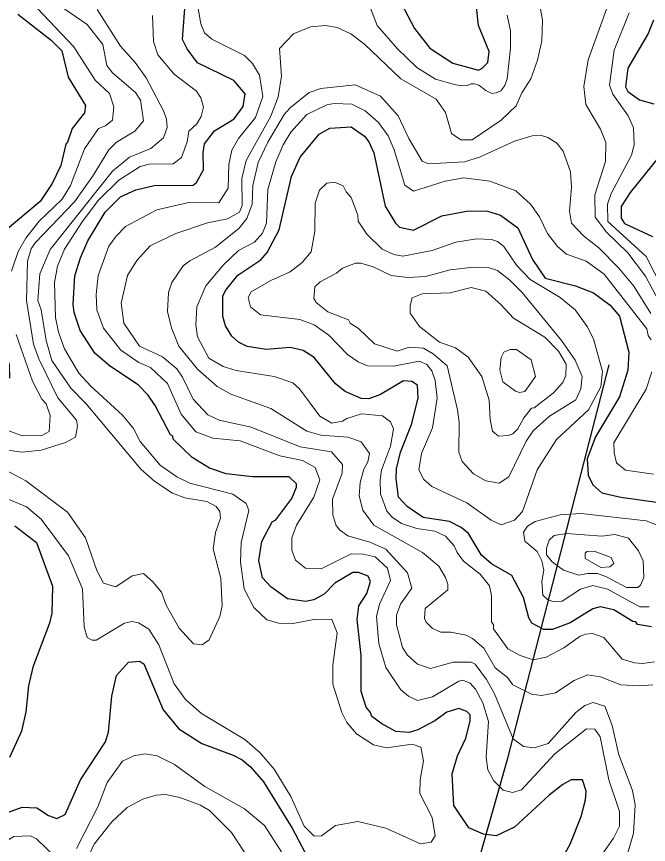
# Model space of a CAD drawing. Extents: x 673.3 to 698.5, y 6984.3 to 7012.3.
# Drawn here: x 691.459 to 692.52, y 7001.674 to 7003.065 of the extents above; entities that cross this region are included whole.
import ezdxf

# ---------------------------------------------------------------- set-up
doc = ezdxf.new("R2010")
doc.units = 0
doc.header["$LTSCALE"] = 0.032
for name, color, linetype, lineweight in [('1', 7, 'Continuous', 25), ('2', 7, 'Continuous', 13), ('26', 7, 'Continuous', 25)]:
    doc.layers.add(name, color=color, linetype=linetype, lineweight=lineweight)

msp = doc.modelspace()

# ---------------------------------------------------------------- linework, layer by layer
at = {"layer": '1'}
for points in [[(692.0877, 7003.1211), (692.1276, 7003.0447)], [(692.1276, 7003.0447), (692.1532, 7003.0118), (692.1917, 7002.9868), (692.235, 7002.975), (692.2406, 7002.9774), (692.2507, 7002.9877), (692.2527, 7003.0061), (692.2349, 7003.05), (692.2283, 7003.1119)], [(692.0314, 7002.052), (692.0338, 7002.0749), (692.0472, 7002.0955), (692.0539, 7002.1158), (692.0496, 7002.1251), (692.0337, 7002.1311), (692.024, 7002.1308), (691.9938, 7002.1132), (691.9756, 7002.0944), (691.9583, 7002.085), (691.9444, 7002.0823), (691.9142, 7002.0867), (691.8861, 7002.107), (691.8723, 7002.1219), (691.866, 7002.1514), (691.8709, 7002.1832), (691.8884, 7002.216), (691.8948, 7002.2194), (691.9217, 7002.2551), (691.9295, 7002.2745), (691.9294, 7002.2802), (691.9169, 7002.2916), (691.8556, 7002.2916), (691.811, 7002.2967), (691.7832, 7002.3061), (691.7539, 7002.3241), (691.7222, 7002.3548), (691.7217, 7002.3599), (691.7178, 7002.3625), (691.6918, 7002.4115), (691.6801, 7002.4287), (691.6642, 7002.4459), (691.6149, 7002.479), (691.5906, 7002.4993), (691.5661, 7002.5374), (691.5561, 7002.568), (691.5542, 7002.5819), (691.5573, 7002.6292), (691.5666, 7002.6595), (691.5792, 7002.6879), (691.6082, 7002.7364), (691.6339, 7002.7622), (691.6594, 7002.7738), (691.6901, 7002.781), (691.7558, 7002.7819), (691.7616, 7002.7861), (691.7731, 7002.8074), (691.7724, 7002.8367), (691.7748, 7002.851), (691.7919, 7002.873), (691.8249, 7002.8932), (691.8399, 7002.9138), (691.843, 7002.9349), (691.8244, 7002.9577), (691.7631, 7002.9873), (691.7456, 7003.0105), (691.7382, 7003.0265), (691.743, 7003.0942)], [(691.4612, 7003.069), (691.5172, 7003.0255), (691.5354, 7003.0071), (691.5462, 7002.9629), (691.5751, 7002.9156), (691.5734, 7002.9031), (691.5529, 7002.8769), (691.5451, 7002.8538), (691.5419, 7002.8507), (691.5335, 7002.8146), (691.5192, 7002.7846), (691.4989, 7002.7544), (691.4404, 7002.7047), (691.4262, 7002.6768), (691.4229, 7002.6618), (691.4198, 7002.6025), (691.4214, 7002.5706), (691.4466, 7002.48), (691.4474, 7002.4576)], [(692.5286, 7003.0588), (692.5198, 7003.0365), (692.4859, 7002.9784), (692.4816, 7002.9471), (692.4856, 7002.9392), (692.5054, 7002.9248), (692.5294, 7002.9183)], [(692.5256, 7002.04), (692.5018, 7002.0438), (692.4993, 7002.048), (692.494, 7002.0485), (692.4621, 7002.0684), (692.4394, 7002.0734), (692.4268, 7002.0702), (692.3891, 7002.0466), (692.3595, 7002.0351), (692.3446, 7002.0352), (692.3246, 7002.046), (692.3195, 7002.0549), (692.3105, 7002.0891), (692.2912, 7002.126), (692.257, 7002.1455), (692.2402, 7002.16), (692.2182, 7002.1967), (692.2057, 7002.2067), (692.1864, 7002.2168), (692.1422, 7002.2235), (692.1154, 7002.2418), (692.1005, 7002.2578), (692.0965, 7002.2884), (692.0974, 7002.3051), (692.1038, 7002.3334), (692.1223, 7002.3797), (692.1339, 7002.424), (692.1326, 7002.4458), (692.123, 7002.452), (692.109, 7002.4528), (692.0706, 7002.4298), (692.0506, 7002.4229), (692.0381, 7002.4234), (692.0112, 7002.4351), (691.9949, 7002.4477), (691.9593, 7002.4922), (691.9406, 7002.5038), (691.9186, 7002.509), (691.8783, 7002.5058), (691.8467, 7002.5106), (691.8321, 7002.5178), (691.8208, 7002.5281), (691.8104, 7002.5454), (691.8058, 7002.5609), (691.8058, 7002.5953), (691.8103, 7002.6046), (691.831, 7002.6303), (691.8693, 7002.6562), (691.8802, 7002.6684), (691.9002, 7002.7064), (691.921, 7002.796), (691.9353, 7002.8285), (691.9672, 7002.8675), (691.9854, 7002.8774), (692.021, 7002.8794), (692.0436, 7002.8639), (692.0511, 7002.8547), (692.0591, 7002.8361), (692.0781, 7002.7464), (692.0957, 7002.7177), (692.1022, 7002.711), (692.1259, 7002.7063), (692.1732, 7002.7303), (692.2181, 7002.7386), (692.2503, 7002.7378), (692.272, 7002.7314), (692.3008, 7002.7101), (692.3259, 7002.6569), (692.3472, 7002.6257), (692.398, 7002.6126), (692.4279, 7002.601), (692.4562, 7002.58), (692.4717, 7002.5619), (692.4873, 7002.5012), (692.4856, 7002.4708), (692.4719, 7002.4262), (692.4315, 7002.359), (692.4174, 7002.3222), (692.4189, 7002.2943), (692.427, 7002.2784), (692.442, 7002.265), (692.4738, 7002.2574), (692.534, 7002.2492)], [(692.5388, 7002.8302), (692.4898, 7002.7696), (692.4748, 7002.7459), (692.4744, 7002.726), (692.4803, 7002.7174), (692.5272, 7002.6955)], [(691.4563, 7002.2093), (691.4928, 7002.1816), (691.5198, 7002.1083), (691.5183, 7002.063), (691.5148, 7002.0458), (691.4865, 7001.9718), (691.4792, 7001.9409), (691.4751, 7001.8969), (691.4678, 7001.8643), (691.4476, 7001.8203)], [(692.3553, 7001.6145), (692.3887, 7001.6749), (692.4076, 7001.721), (692.4147, 7001.7493), (692.4156, 7001.7635), (692.4095, 7001.7827), (692.3908, 7001.7826), (692.3764, 7001.7748), (692.3534, 7001.757), (692.2957, 7001.7035), (692.2645, 7001.6886), (692.2435, 7001.6917), (692.2188, 7001.7019), (692.1934, 7001.7395), (692.191, 7001.7926), (692.1997, 7001.823), (692.2138, 7001.8529), (692.2209, 7001.8812), (692.2208, 7001.8919), (692.2153, 7001.8974), (692.2019, 7001.9028), (692.182, 7001.8966), (692.1619, 7001.8821), (692.1333, 7001.8666), (692.1187, 7001.8625), (692.0962, 7001.8642), (692.0727, 7001.8766), (692.056, 7001.8891), (692.0538, 7001.8961), (692.0465, 7001.9046), (692.0378, 7001.9311), (692.0378, 7001.9917), (692.0314, 7002.052)], [(691.4459, 7001.7284), (691.4685, 7001.7369), (691.4935, 7001.7358), (691.5128, 7001.723), (691.5269, 7001.7176), (691.5411, 7001.7243), (691.5665, 7001.7829), (691.6087, 7001.8464), (691.6139, 7001.8628), (691.6193, 7001.9233), (691.6273, 7001.9583), (691.6474, 7001.9802), (691.6656, 7001.982), (691.6729, 7001.9779), (691.7054, 7001.9001), (691.7316, 7001.8683), (691.7704, 7001.8438), (691.823, 7001.8244), (691.8381, 7001.8161), (691.8521, 7001.8045), (691.8742, 7001.7796), (691.9223, 7001.7017), (691.9636, 7001.6232)]]:
    msp.add_lwpolyline(points, dxfattribs=at)
at = {"layer": '2'}
for points in [[(691.5736, 7002.8428), (691.5967, 7002.8771), (691.6089, 7002.8813), (691.6206, 7002.8909), (691.6224, 7002.9132), (691.6156, 7002.9359), (691.5915, 7002.958), (691.5555, 7003.0142), (691.4639, 7003.1114)], [(691.512, 7003.0976), (691.5777, 7003.0513), (691.604, 7003.0182), (691.6111, 7002.9825), (691.6203, 7002.9706), (691.6591, 7002.9373), (691.6672, 7002.9243), (691.6722, 7002.8896), (691.6577, 7002.8725), (691.6271, 7002.8541), (691.6141, 7002.841), (691.5868, 7002.796), (691.5567, 7002.7536), (691.4906, 7002.6849), (691.4839, 7002.6748), (691.4776, 7002.6542), (691.4759, 7002.5882), (691.4879, 7002.5146), (691.4968, 7002.49), (691.5287, 7002.4246), (691.5597, 7002.3867), (691.5614, 7002.3768), (691.5581, 7002.3586), (691.5414, 7002.3492), (691.5008, 7002.3363), (691.4682, 7002.3331), (691.3901, 7002.3445)], [(692.0482, 7003.094), (692.0647, 7003.0499), (692.0991, 7003.0105), (692.1316, 7002.9793), (692.1629, 7002.9598), (692.1949, 7002.9506), (692.2063, 7002.9486), (692.2162, 7002.949), (692.2229, 7002.9518), (692.2277, 7002.9518), (692.2355, 7002.9498), (692.2474, 7002.9407), (692.2571, 7002.9359), (692.2648, 7002.9368), (692.2726, 7002.9402), (692.279, 7002.949), (692.2829, 7002.9605), (692.2886, 7003.0117), (692.2887, 7003.0411), (692.283, 7003.0671)], [(692.3423, 7003.0586), (692.3359, 7003.0967)], [(692.3633, 7001.8263), (692.3071, 7001.7659), (692.2921, 7001.7615), (692.2766, 7001.7654), (692.2608, 7001.7812), (692.2507, 7001.7995), (692.248, 7001.8211), (692.2519, 7001.8808), (692.2422, 7001.9122), (692.2301, 7001.935), (692.2211, 7001.9453), (692.2087, 7001.9501), (692.2018, 7001.9487), (692.1578, 7001.922), (692.1323, 7001.9162), (692.1175, 7001.9232), (692.1045, 7001.934), (692.0794, 7001.9716), (692.0677, 7002.0117), (692.0638, 7002.0573), (692.0689, 7002.0776), (692.0873, 7002.1178), (692.0823, 7002.1384), (692.0615, 7002.1571), (692.0416, 7002.1621), (692.0209, 7002.1624), (691.9709, 7002.1371), (691.9444, 7002.1384), (691.9279, 7002.1515), (691.9214, 7002.1687), (691.9214, 7002.1895), (691.9291, 7002.2103), (691.9585, 7002.2576), (691.9685, 7002.2868), (691.9609, 7002.3072), (691.9396, 7002.3191), (691.9013, 7002.3273), (691.8349, 7002.3522), (691.7891, 7002.3568), (691.7602, 7002.3673), (691.7355, 7002.3969), (691.7128, 7002.4488), (691.6841, 7002.4756), (691.6648, 7002.4837), (691.6345, 7002.5044), (691.6054, 7002.5416), (691.594, 7002.5722), (691.5932, 7002.5979), (691.5965, 7002.6298), (691.6141, 7002.6791), (691.6263, 7002.6961), (691.6423, 7002.712), (691.6947, 7002.7402), (691.7484, 7002.7525), (691.7988, 7002.7518), (691.8145, 7002.7768), (691.8158, 7002.8164), (691.8206, 7002.8402), (691.8321, 7002.8598), (691.8605, 7002.8956), (691.8731, 7002.9305), (691.8675, 7002.9667), (691.8553, 7002.9862), (691.8419, 7002.9997), (691.7873, 7003.0271), (691.775, 7003.0375), (691.7685, 7003.0525), (691.7642, 7003.0785)], [(692.4498, 7003.0774), (692.4189, 7002.9924), (692.4117, 7002.9475), (692.4154, 7002.9169), (692.44, 7002.8758), (692.449, 7002.8532), (692.4482, 7002.8217), (692.4305, 7002.7654), (692.431, 7002.7282), (692.45, 7002.7026), (692.4855, 7002.6681), (692.5154, 7002.6289), (692.5373, 7002.5882)], [(691.576, 7002.4145), (691.5506, 7002.4409), (691.5186, 7002.4873), (691.5092, 7002.5207), (691.5004, 7002.5722), (691.4948, 7002.5882), (691.4986, 7002.6325), (691.5159, 7002.6738), (691.6205, 7002.8051), (691.649, 7002.8288), (691.6846, 7002.843), (691.7061, 7002.8614), (691.712, 7002.8785), (691.7111, 7002.8926), (691.7062, 7002.9067), (691.677, 7002.9618), (691.6583, 7002.9879), (691.6337, 7003.015), (691.5944, 7003.0769)], [(691.6875, 7003.0667), (691.6893, 7003.0231), (691.6966, 7003.0007), (691.7237, 7002.9679), (691.7613, 7002.9395), (691.7685, 7002.9286), (691.7731, 7002.9129), (691.7695, 7002.8971), (691.762, 7002.8848), (691.7487, 7002.8723), (691.7458, 7002.8544), (691.7363, 7002.8284), (691.7223, 7002.8177), (691.682, 7002.8167), (691.667, 7002.8129), (691.6309, 7002.7903), (691.5971, 7002.7563), (691.5694, 7002.72), (691.5398, 7002.6739), (691.5279, 7002.6458), (691.5231, 7002.618), (691.5248, 7002.5593), (691.5298, 7002.5346), (691.5396, 7002.507), (691.5637, 7002.4661), (691.584, 7002.444), (691.6374, 7002.3956), (691.6554, 7002.3728), (691.6671, 7002.3513), (691.7002, 7002.3116), (691.7286, 7002.2917), (691.75, 7002.2811), (691.8226, 7002.2626), (691.8447, 7002.2467), (691.8496, 7002.2354), (691.8363, 7002.1814), (691.8351, 7002.1483), (691.8416, 7002.1035), (691.8575, 7002.072), (691.8793, 7002.0514), (691.8999, 7002.0457), (691.9204, 7002.0449), (691.9618, 7002.0529), (691.9887, 7002.052), (691.9979, 7002.0296), (691.9904, 7001.9752), (691.9904, 7001.9434), (692.0055, 7001.8959), (692.014, 7001.879), (692.0304, 7001.86), (692.0587, 7001.8417), (692.0804, 7001.8364), (692.1236, 7001.8427), (692.1381, 7001.8376), (692.1427, 7001.8149), (692.137, 7001.783), (692.1367, 7001.7596), (692.1574, 7001.7193), (692.1623, 7001.6885), (692.1553, 7001.6778), (692.1374, 7001.6751), (692.0793, 7001.7018), (692.0326, 7001.7126), (691.9947, 7001.706), (691.9715, 7001.6888), (691.9591, 7001.6882)], [(692.4882, 7003.0712), (692.4628, 7003.0084), (692.4549, 7002.9498), (692.4603, 7002.9344), (692.4865, 7002.8982), (692.4952, 7002.8778), (692.4964, 7002.8497), (692.4918, 7002.8322), (692.4576, 7002.7674), (692.4515, 7002.7498), (692.452, 7002.7206), (692.5164, 7002.6616), (692.5721, 7002.5531)], [(692.4774, 7001.6308), (692.4955, 7001.6934), (692.4979, 7001.7406), (692.4938, 7001.7647), (692.4709, 7001.8246), (692.4592, 7001.8742), (692.4471, 7001.9064), (692.4277, 7001.9127), (692.4133, 7001.9079), (692.3987, 7001.8957), (692.3521, 7001.8439), (692.3288, 7001.8364), (692.3107, 7001.8386), (692.2932, 7001.8516), (692.2617, 7001.9275), (692.2483, 7001.9514), (692.2293, 7001.977), (692.2224, 7001.9804), (692.1924, 7001.9805), (692.1546, 7001.9698), (692.1325, 7001.9768), (692.1158, 7001.9921), (692.1074, 7002.005), (692.0973, 7002.0429), (692.0973, 7002.0591), (692.104, 7002.078), (692.1231, 7002.1047), (692.1158, 7002.1303), (692.0796, 7002.17), (692.0523, 7002.1822), (692.0153, 7002.1925), (692.0015, 7002.2026), (691.9955, 7002.2112), (691.9906, 7002.2281), (691.9898, 7002.2545), (692.0061, 7002.298), (692.0068, 7002.3124), (691.9881, 7002.3338), (691.9357, 7002.3421), (691.8532, 7002.3753), (691.7997, 7002.3872), (691.7807, 7002.3957), (691.7561, 7002.4222), (691.7381, 7002.4594), (691.7283, 7002.4732), (691.7041, 7002.4931), (691.6659, 7002.5114), (691.6395, 7002.55), (691.6347, 7002.5835), (691.6455, 7002.6301), (691.6613, 7002.6554), (691.6834, 7002.6798), (691.7266, 7002.7006), (691.7799, 7002.7183), (691.8133, 7002.7252), (691.8334, 7002.7365), (691.8382, 7002.7473), (691.8375, 7002.7928), (691.8447, 7002.8233), (691.886, 7002.8977), (691.8987, 7002.9299), (691.9043, 7002.965), (691.901, 7003.0112), (691.9245, 7003.0361), (691.9529, 7003.0478), (691.9778, 7003.0498), (691.9977, 7003.0465), (692.0205, 7003.0361), (692.0437, 7003.0188), (692.1046, 7002.9603), (692.164, 7002.9259), (692.1793, 7002.9035), (692.1894, 7002.8682), (692.2053, 7002.8581), (692.2245, 7002.8578), (692.2729, 7002.8907), (692.2982, 7002.9151), (692.3078, 7002.9368), (692.3228, 7002.9603), (692.3343, 7002.9914), (692.3415, 7003.0241), (692.3423, 7003.0586)], [(692.5278, 7001.9424), (692.5055, 7001.9405), (692.4738, 7001.9421), (692.4396, 7001.956), (692.4182, 7001.9592), (692.3959, 7001.9498), (692.3642, 7001.9291), (692.3409, 7001.9243), (692.3242, 7001.9266), (692.2925, 7001.9426), (692.2835, 7001.9546), (692.2632, 7001.9709), (692.2438, 7002.0041), (692.2251, 7002.0203), (692.2144, 7002.026), (692.1885, 7002.0309), (692.172, 7002.031), (692.158, 7002.0371), (692.1469, 7002.0475), (692.1445, 7002.0538), (692.1453, 7002.0708), (692.1834, 7002.1019), (692.1835, 7002.1112), (692.1796, 7002.1227), (692.1683, 7002.1415), (692.141, 7002.1647), (692.0595, 7002.2105), (692.041, 7002.2359), (692.0346, 7002.2596), (692.0361, 7002.2823), (692.0424, 7002.3048), (692.0492, 7002.3169), (692.0517, 7002.3311), (692.0382, 7002.3505), (692.0164, 7002.3582), (691.97, 7002.3616), (691.9468, 7002.3684), (691.8865, 7002.4067), (691.8193, 7002.4306), (691.7962, 7002.4435), (691.763, 7002.4727), (691.7318, 7002.5113), (691.7194, 7002.5422), (691.7129, 7002.5694), (691.7144, 7002.6012), (691.7203, 7002.6179), (691.7392, 7002.646), (691.7503, 7002.6547), (691.7933, 7002.6774), (691.8331, 7002.7092), (691.8459, 7002.7259), (691.855, 7002.75), (691.8562, 7002.7809), (691.8651, 7002.8198), (691.8813, 7002.854), (691.9085, 7002.9002), (691.9185, 7002.9118), (691.9508, 7002.9373), (691.9701, 7002.944), (692.028, 7002.9503), (692.0706, 7002.9314), (692.1001, 7002.898), (692.1181, 7002.8598), (692.1403, 7002.822)], [(692.1256, 7002.7714), (692.1115, 7002.7815), (692.0932, 7002.8411), (692.0833, 7002.8644), (692.0673, 7002.8867), (692.0449, 7002.9066), (692.0221, 7002.9179), (691.9924, 7002.9186), (691.9805, 7002.9166), (691.9469, 7002.9003), (691.9197, 7002.8706), (691.9068, 7002.8497), (691.8947, 7002.8207), (691.8814, 7002.7743), (691.8789, 7002.7177), (691.8723, 7002.7011), (691.8589, 7002.6861), (691.8321, 7002.672), (691.8067, 7002.6476), (691.7774, 7002.6127), (691.7618, 7002.5774), (691.7601, 7002.547), (691.7633, 7002.5269), (691.7821, 7002.4913), (691.8063, 7002.477), (691.828, 7002.4705), (691.8918, 7002.4602), (691.9232, 7002.4494), (691.9346, 7002.4395), (691.9685, 7002.3934), (691.9885, 7002.382), (692.0068, 7002.3853), (692.0138, 7002.3898), (692.0386, 7002.3974), (692.0736, 7002.3944), (692.087, 7002.3841), (692.0922, 7002.3724), (692.0873, 7002.3434), (692.0722, 7002.3031), (692.0696, 7002.2869), (692.0707, 7002.2631), (692.081, 7002.2338), (692.0898, 7002.2241), (692.1057, 7002.2132), (692.1315, 7002.2048), (692.1618, 7002.2005), (692.1793, 7002.1923), (692.1942, 7002.1756), (692.199, 7002.1645), (692.2097, 7002.1499), (692.2378, 7002.1282), (692.2537, 7002.1086), (692.2568, 7002.0923), (692.2569, 7002.0475), (692.2601, 7002.0438), (692.2602, 7002.0366), (692.2843, 7002.0029), (692.3052, 7001.9915), (692.3269, 7001.9846), (692.3487, 7001.9889), (692.3785, 7002.0046), (692.4057, 7002.0239), (692.4149, 7002.0277), (692.4265, 7002.0285), (692.4457, 7002.022), (692.4761, 7001.9854), (692.4968, 7001.9791), (692.5103, 7001.9781), (692.5305, 7001.9812)], [(692.2115, 7002.8208), (692.2364, 7002.8286), (692.2953, 7002.8555), (692.3251, 7002.8648), (692.3391, 7002.8657), (692.3512, 7002.8617), (692.3666, 7002.852), (692.3773, 7002.8388), (692.3896, 7002.8038), (692.3913, 7002.7781), (692.3879, 7002.7382), (692.3913, 7002.7176), (692.4111, 7002.6968), (692.4372, 7002.6763), (692.4704, 7002.6424), (692.4956, 7002.6122), (692.5246, 7002.5663)], [(691.4506, 7002.6374), (691.462, 7002.6702), (691.4746, 7002.6925), (691.497, 7002.7214), (691.5359, 7002.758), (691.5499, 7002.781), (691.5736, 7002.8428)], [(692.1403, 7002.822), (692.1508, 7002.8177), (692.2115, 7002.8208)], [(692.2106, 7002.7941), (692.179, 7002.7884), (692.1256, 7002.7714)], [(692.5248, 7002.522), (692.5199, 7002.5291), (692.5174, 7002.5406), (692.4458, 7002.632), (692.4159, 7002.6538), (692.3826, 7002.666), (692.3677, 7002.6785), (692.3511, 7002.7004), (692.3377, 7002.7284), (692.3222, 7002.7499), (692.2975, 7002.772), (692.2542, 7002.7882), (692.2106, 7002.7941)], [(691.4265, 7002.3761), (691.4687, 7002.3604), (691.5017, 7002.361), (691.5139, 7002.368), (691.5157, 7002.3947), (691.5091, 7002.4145), (691.502, 7002.422), (691.486, 7002.4526), (691.4589, 7002.5311)], [(692.529, 7002.2964), (692.482, 7002.3031), (692.4668, 7002.3152), (692.4629, 7002.3318), (692.4625, 7002.3488), (692.5165, 7002.4388), (692.5263, 7002.4681)], [(691.4412, 7002.3028), (691.4751, 7002.285), (691.5449, 7002.2323), (691.5748, 7002.1891), (691.5941, 7002.1342), (691.6051, 7002.1129), (691.6262, 7002.1068), (691.6534, 7002.1254), (691.6724, 7002.1291), (691.6884, 7002.1156), (691.7029, 7002.0978), (691.7106, 7002.076), (691.7321, 7002.0374), (691.7562, 7002.0115), (691.7711, 7002.0094), (691.7827, 7002.018), (691.8006, 7002.0572), (691.8048, 7002.0752), (691.8025, 7002.1207), (691.7895, 7002.1707), (691.7935, 7002.1982), (691.8016, 7002.2223), (691.8007, 7002.2336), (691.7943, 7002.2418), (691.7786, 7002.2505), (691.7419, 7002.2566), (691.721, 7002.2642), (691.6916, 7002.2841), (691.668, 7002.3046), (691.576, 7002.4145)], [(691.9591, 7001.6882), (691.9423, 7001.705), (691.9198, 7001.7546), (691.8918, 7001.8008), (691.8677, 7001.8288), (691.8426, 7001.8507), (691.7697, 7001.8943), (691.7428, 7001.9176), (691.7241, 7001.9441), (691.6981, 7002.0093), (691.6813, 7002.0356), (691.664, 7002.0464), (691.6535, 7002.0487), (691.6403, 7002.0462), (691.593, 7002.0175), (691.5862, 7002.0172), (691.5779, 7002.022), (691.5728, 7002.0399), (691.5703, 7002.1034), (691.5467, 7002.1588), (691.5006, 7002.2205), (691.4761, 7002.2414), (691.4358, 7002.2582)], [(692.5216, 7002.0732), (692.5057, 7002.0734), (692.4518, 7002.1033), (692.4267, 7002.1092), (692.4065, 7002.1033), (692.3755, 7002.083), (692.3596, 7002.0823), (692.3511, 7002.0857), (692.3432, 7002.093), (692.3415, 7002.1161), (692.3447, 7002.135), (692.3415, 7002.1507), (692.3334, 7002.1661), (692.313, 7002.1835), (692.3107, 7002.1986), (692.3172, 7002.2091), (692.3303, 7002.2166), (692.3723, 7002.2281), (692.4073, 7002.2304), (692.5164, 7002.2181), (692.5368, 7002.2102)], [(692.4391, 7001.6531), (692.4619, 7001.6846), (692.4719, 7001.705), (692.4717, 7001.7295), (692.4539, 7001.7829), (692.4391, 7001.8552), (692.4304, 7001.8678), (692.4162, 7001.8683), (692.3633, 7001.8263)], [(691.5598, 7001.6673), (691.5956, 7001.7373), (691.6113, 7001.7784), (691.637, 7001.8141), (691.6563, 7001.8232), (691.6754, 7001.8265), (691.6952, 7001.8231), (691.7243, 7001.8086), (691.7755, 7001.7717), (691.8423, 7001.7343), (691.8755, 7001.7063), (691.9049, 7001.6607)], [(691.554, 7001.5978), (691.5898, 7001.6748), (691.619, 7001.7123), (691.6452, 7001.7361), (691.6712, 7001.7503), (691.6936, 7001.7568), (691.7096, 7001.7581), (691.7337, 7001.7533), (691.7682, 7001.7402), (691.7832, 7001.731), (691.8201, 7001.6941), (691.8627, 7001.6295)], [(691.4219, 7001.6596), (691.4397, 7001.6779), (691.4545, 7001.6876), (691.4829, 7001.6889), (691.493, 7001.6838), (691.5257, 7001.6519)]]:
    msp.add_lwpolyline(points, dxfattribs=at)
for points in [[(692.3333, 7002.3036), (692.3661, 7002.3545), (692.4196, 7002.4045), (692.4402, 7002.4428), (692.4434, 7002.4687), (692.4279, 7002.5235), (692.4175, 7002.5441), (692.3973, 7002.5721), (692.372, 7002.5932), (692.3218, 7002.6232), (692.2988, 7002.6472), (692.2776, 7002.6788), (692.2668, 7002.6872), (692.257, 7002.6906), (692.2324, 7002.6914), (692.1969, 7002.6857), (692.157, 7002.6718), (692.1077, 7002.6622), (692.0927, 7002.6653), (692.073, 7002.6742), (692.0477, 7002.6994), (692.0331, 7002.7213), (692.0321, 7002.7311), (692.0209, 7002.761), (692.0127, 7002.7704), (692.0078, 7002.7808), (691.9934, 7002.7868), (691.9801, 7002.785), (691.9682, 7002.773), (691.9609, 7002.7512), (691.9604, 7002.7042), (691.954, 7002.6698), (691.9388, 7002.6519), (691.9187, 7002.6359), (691.8863, 7002.6218), (691.8532, 7002.6027), (691.8481, 7002.5929), (691.8524, 7002.5771), (691.869, 7002.5639), (691.935, 7002.5561), (691.9591, 7002.5471), (691.9836, 7002.5298), (692.0148, 7002.497), (692.0327, 7002.485), (692.0487, 7002.478), (692.093, 7002.4779), (692.1355, 7002.4862), (692.1483, 7002.4806), (692.1566, 7002.4699), (692.1624, 7002.4533), (692.1656, 7002.4237), (692.1575, 7002.3739), (692.1394, 7002.3309), (692.1348, 7002.3036), (692.143, 7002.2873), (692.1568, 7002.2757), (692.2154, 7002.248), (692.2562, 7002.2192), (692.2731, 7002.211), (692.2953, 7002.2192), (692.3087, 7002.2334)], [(692.3149, 7002.3518), (692.327, 7002.3689), (692.354, 7002.3935), (692.3984, 7002.4212), (692.4069, 7002.4396), (692.4092, 7002.4604), (692.3971, 7002.4876), (692.3741, 7002.521), (692.3083, 7002.6016), (692.2878, 7002.6222), (692.2669, 7002.6382), (692.2515, 7002.6433), (692.2273, 7002.6441), (692.1874, 7002.6394), (692.1462, 7002.6284), (692.1166, 7002.6264), (692.0881, 7002.6302), (692.0579, 7002.6445), (692.0376, 7002.6506), (692.0282, 7002.6508), (692.0066, 7002.6421), (691.9966, 7002.6341), (691.9689, 7002.6191), (691.9599, 7002.6109), (691.9587, 7002.5915), (691.9624, 7002.5846), (691.9822, 7002.5689), (692.0166, 7002.5553), (692.0197, 7002.55), (692.0333, 7002.5411), (692.0601, 7002.5154), (692.0983, 7002.5027), (692.1185, 7002.5098), (692.1424, 7002.5081), (692.1589, 7002.4986), (692.1825, 7002.4781), (692.1999, 7002.4042), (692.2023, 7002.3836), (692.2018, 7002.3331), (692.2073, 7002.3173), (692.2265, 7002.2966), (692.2474, 7002.2849), (692.2698, 7002.281), (692.2861, 7002.2915)], [(692.2847, 7002.361), (692.2927, 7002.3642), (692.3012, 7002.3726), (692.3112, 7002.391), (692.3242, 7002.4069), (692.3286, 7002.4075), (692.3609, 7002.4328), (692.3764, 7002.4501), (692.3814, 7002.4618), (692.3822, 7002.4811), (692.3691, 7002.5028), (692.3465, 7002.5261), (692.2936, 7002.5584), (692.2727, 7002.5811), (692.2471, 7002.6034), (692.2225, 7002.6099), (692.1874, 7002.6011), (692.1406, 7002.5993), (692.1234, 7002.5927), (692.1201, 7002.5796), (692.1202, 7002.5667), (692.1359, 7002.5444), (692.1696, 7002.5177), (692.1964, 7002.5083), (692.2176, 7002.4929), (692.2408, 7002.4604), (692.2528, 7002.4204), (692.2545, 7002.3879), (692.2585, 7002.3684), (692.2686, 7002.3601)], [(692.3308, 7002.4604), (692.3236, 7002.4884), (692.2989, 7002.5057), (692.2882, 7002.5057), (692.2775, 7002.5009), (692.2731, 7002.4924), (692.2708, 7002.4717), (692.2757, 7002.4513), (692.297, 7002.4354), (692.3041, 7002.4333), (692.3128, 7002.4349)], [(692.5117, 7002.1506), (692.5035, 7002.1672), (692.4868, 7002.1885), (692.464, 7002.1946), (692.4421, 7002.1923), (692.3827, 7002.1963), (692.3621, 7002.193), (692.3537, 7002.1853), (692.3489, 7002.1721), (692.349, 7002.1609), (692.3585, 7002.1491), (692.3777, 7002.1351), (692.4032, 7002.1263), (692.4179, 7002.1295), (692.435, 7002.1294), (692.4502, 7002.124), (692.4836, 7002.1058), (692.5026, 7002.1059), (692.5068, 7002.1098), (692.5127, 7002.1228)], [(692.4621, 7002.1461), (692.4579, 7002.1564), (692.4292, 7002.1669), (692.4168, 7002.1661), (692.4141, 7002.1636), (692.4143, 7002.1547), (692.4405, 7002.1396), (692.4556, 7002.1407)]]:
    msp.add_lwpolyline(points, close=True, dxfattribs=at)
at = {"layer": '26'}
msp.add_lwpolyline([(692.2111, 7001.5612), (692.2845, 7001.8192), (692.4543, 7002.48)], dxfattribs=at)

doc.saveas('drawing.dxf')
